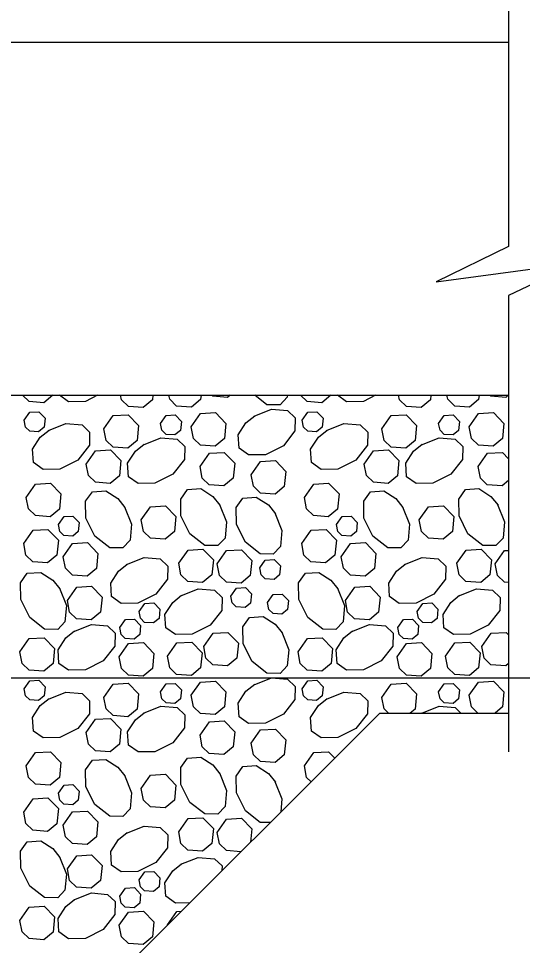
# Model space of a CAD drawing. Extents: x 636530 to 644067, y 294168 to 299122.
# Drawn here: x 643936.2 to 643972.4, y 296384.8 to 296451.5 of the extents above; entities that cross this region are included whole.
import ezdxf

# ---------------------------------------------------------------- set-up
doc = ezdxf.new("R2010")
doc.units = 0
doc.layers.add('1', color=7, linetype='Continuous')

msp = doc.modelspace()

# ---------------------------------------------------------------- linework, layer by layer
at = {"layer": '1'}
for p, q in [((643971.413, 296453.318), (643971.413, 296435.108)), ((643822.458, 296449.818), (643971.413, 296449.818)), ((643971.413, 296431.589), (643971.413, 296398.779)), ((643916.437, 296424.416), (643971.413, 296424.416)), ((643899.435, 296404.098), (643991.434, 296404.098)), ((643911.359, 296350.758), (643962.157, 296401.556)), ((643962.157, 296401.556), (643971.413, 296401.556))]:
    msp.add_line(p, q, dxfattribs=at)
for points in [[(643971.413, 296435.108), (643966.227, 296432.57), (643976.376, 296433.95), (643971.413, 296431.589)], [(643938.659, 296424.416), (643938.019, 296423.883), (643936.959, 296423.959), (643936.488, 296424.416)], [(643941.872, 296424.416), (643940.998, 296423.979), (643939.784, 296423.957), (643939.139, 296424.416)], [(643945.849, 296424.416), (643945.816, 296424.079), (643945.153, 296423.528), (643944.093, 296423.605), (643943.594, 296424.088), (643943.531, 296424.416)], [(643949.314, 296424.416), (643949.284, 296424.119), (643948.621, 296423.567), (643947.561, 296423.644), (643947.063, 296424.128), (643947.007, 296424.416)], [(643951.405, 296424.416), (643951.228, 296424.269), (643950.169, 296424.346), (643950.097, 296424.416)], [(643955.528, 296424.416), (643955.515, 296424.272), (643954.993, 296423.723), (643954.056, 296423.74), (643953.192, 296424.416)], [(643958.648, 296424.416), (643958.007, 296423.883), (643956.947, 296423.959), (643956.477, 296424.416)], [(643961.86, 296424.416), (643960.987, 296423.979), (643959.773, 296423.957), (643959.128, 296424.416)], [(643965.838, 296424.416), (643965.804, 296424.079), (643965.141, 296423.528), (643964.081, 296423.605), (643963.583, 296424.088), (643963.519, 296424.416)], [(643969.302, 296424.416), (643969.273, 296424.119), (643968.61, 296423.567), (643967.55, 296423.644), (643967.051, 296424.128), (643966.995, 296424.416)], [(643971.393, 296424.416), (643971.217, 296424.269), (643970.157, 296424.346), (643970.085, 296424.416)], [(643953.123, 296422.914), (643954.381, 296423.412), (643955.536, 296423.313), (643956.085, 296422.791), (643956.068, 296421.853), (643955.234, 296420.788), (643953.946, 296420.144), (643952.732, 296420.123), (643952.049, 296420.608), (643951.984, 296421.575), (643952.539, 296422.44), (643953.174, 296422.946)], [(643936.604, 296422.618), (643937.008, 296423.192), (643937.652, 296423.228), (643938.099, 296422.764), (643938.035, 296422.114), (643937.637, 296421.783), (643937.001, 296421.829), (643936.702, 296422.119), (643936.605, 296422.618)], [(643942.329, 296422.004), (643943.002, 296422.96), (643944.075, 296423.022), (643944.821, 296422.248), (643944.713, 296421.164), (643944.05, 296420.612), (643942.99, 296420.689), (643942.492, 296421.173), (643942.33, 296422.004)], [(643946.408, 296422.397), (643946.812, 296422.971), (643947.456, 296423.008), (643947.904, 296422.543), (643947.839, 296421.893), (643947.441, 296421.562), (643946.805, 296421.608), (643946.506, 296421.898), (643946.409, 296422.397)], [(643948.612, 296422.149), (643949.284, 296423.106), (643950.357, 296423.167), (643951.103, 296422.393), (643950.995, 296421.309), (643950.332, 296420.758), (643949.273, 296420.834), (643948.774, 296421.318), (643948.612, 296422.149)], [(643956.593, 296422.618), (643956.996, 296423.192), (643957.64, 296423.228), (643958.088, 296422.764), (643958.023, 296422.114), (643957.625, 296421.783), (643956.989, 296421.829), (643956.69, 296422.119), (643956.593, 296422.618)], [(643962.318, 296422.004), (643962.99, 296422.96), (643964.063, 296423.022), (643964.81, 296422.248), (643964.702, 296421.164), (643964.039, 296420.612), (643962.979, 296420.689), (643962.48, 296421.173), (643962.318, 296422.004)], [(643966.397, 296422.397), (643966.8, 296422.971), (643967.444, 296423.008), (643967.892, 296422.543), (643967.827, 296421.893), (643967.43, 296421.562), (643966.793, 296421.608), (643966.494, 296421.898), (643966.397, 296422.397)], [(643968.6, 296422.149), (643969.272, 296423.106), (643970.346, 296423.167), (643971.092, 296422.393), (643970.984, 296421.309), (643970.321, 296420.758), (643969.261, 296420.834), (643968.762, 296421.318), (643968.601, 296422.149)], [(643938.346, 296421.881), (643939.604, 296422.38), (643940.759, 296422.28), (643941.308, 296421.758), (643941.291, 296420.821), (643940.457, 296419.755), (643939.17, 296419.111), (643937.956, 296419.09), (643937.273, 296419.576), (643937.208, 296420.542), (643937.762, 296421.407), (643938.397, 296421.914)], [(643958.335, 296421.881), (643959.592, 296422.38), (643960.748, 296422.28), (643961.297, 296421.758), (643961.279, 296420.821), (643960.446, 296419.755), (643959.158, 296419.111), (643957.944, 296419.09), (643957.261, 296419.576), (643957.196, 296420.542), (643957.751, 296421.407), (643958.386, 296421.914)], [(643945.179, 296420.865), (643946.436, 296421.363), (643947.592, 296421.263), (643948.141, 296420.741), (643948.123, 296419.804), (643947.29, 296418.739), (643946.002, 296418.095), (643944.788, 296418.073), (643944.105, 296418.559), (643944.04, 296419.526), (643944.595, 296420.39), (643945.23, 296420.897)], [(643965.167, 296420.865), (643966.425, 296421.363), (643967.58, 296421.263), (643968.129, 296420.741), (643968.112, 296419.804), (643967.278, 296418.739), (643965.99, 296418.095), (643964.777, 296418.073), (643964.093, 296418.559), (643964.029, 296419.526), (643964.583, 296420.39), (643965.218, 296420.897)], [(643941.064, 296419.474), (643941.737, 296420.43), (643942.81, 296420.492), (643943.556, 296419.718), (643943.448, 296418.634), (643942.785, 296418.082), (643941.725, 296418.159), (643941.227, 296418.643), (643941.065, 296419.474)], [(643949.244, 296419.286), (643949.916, 296420.243), (643950.99, 296420.304), (643951.736, 296419.53), (643951.628, 296418.446), (643950.965, 296417.895), (643949.905, 296417.971), (643949.407, 296418.455), (643949.245, 296419.286)], [(643961.053, 296419.474), (643961.725, 296420.43), (643962.798, 296420.492), (643963.545, 296419.718), (643963.437, 296418.634), (643962.774, 296418.082), (643961.714, 296418.159), (643961.215, 296418.643), (643961.053, 296419.474)], [(643969.233, 296419.286), (643969.905, 296420.243), (643970.978, 296420.304), (643971.413, 296419.853)], [(643952.92, 296418.701), (643953.592, 296419.657), (643954.665, 296419.718), (643955.411, 296418.945), (643955.303, 296417.861), (643954.64, 296417.309), (643953.581, 296417.386), (643953.082, 296417.869), (643952.92, 296418.7)], [(643971.413, 296418.277), (643970.953, 296417.895), (643969.894, 296417.971), (643969.395, 296418.455), (643969.233, 296419.286)], [(643936.753, 296417.074), (643937.426, 296418.031), (643938.499, 296418.092), (643939.245, 296417.318), (643939.137, 296416.234), (643938.474, 296415.683), (643937.414, 296415.759), (643936.916, 296416.243), (643936.754, 296417.074)], [(643956.742, 296417.074), (643957.414, 296418.031), (643958.487, 296418.092), (643959.234, 296417.318), (643959.126, 296416.234), (643958.463, 296415.683), (643957.403, 296415.759), (643956.904, 296416.243), (643956.742, 296417.074)], [(643943.81, 296416.399), (643944.309, 296415.142), (643944.209, 296413.986), (643943.687, 296413.437), (643942.75, 296413.455), (643941.685, 296414.288), (643941.041, 296415.576), (643941.019, 296416.79), (643941.505, 296417.473), (643942.472, 296417.537), (643943.336, 296416.983), (643943.843, 296416.348)], [(643950.643, 296416.562), (643951.142, 296415.304), (643951.042, 296414.149), (643950.52, 296413.6), (643949.582, 296413.617), (643948.517, 296414.451), (643947.873, 296415.739), (643947.852, 296416.952), (643948.337, 296417.636), (643949.304, 296417.7), (643950.169, 296417.146), (643950.675, 296416.511)], [(643963.799, 296416.399), (643964.298, 296415.142), (643964.198, 296413.986), (643963.676, 296413.437), (643962.738, 296413.455), (643961.673, 296414.288), (643961.029, 296415.576), (643961.008, 296416.79), (643961.493, 296417.473), (643962.46, 296417.537), (643963.325, 296416.983), (643963.831, 296416.348)], [(643970.632, 296416.562), (643971.13, 296415.304), (643971.03, 296414.149), (643970.508, 296413.6), (643969.571, 296413.617), (643968.506, 296414.451), (643967.862, 296415.739), (643967.84, 296416.952), (643968.326, 296417.636), (643969.293, 296417.7), (643970.157, 296417.146), (643970.664, 296416.511)], [(643954.629, 296415.952), (643955.127, 296414.694), (643955.028, 296413.539), (643954.506, 296412.99), (643953.568, 296413.007), (643952.503, 296413.841), (643951.859, 296415.129), (643951.838, 296416.342), (643952.323, 296417.026), (643953.29, 296417.09), (643954.155, 296416.536), (643954.661, 296415.901)], [(643945.018, 296415.448), (643945.69, 296416.404), (643946.764, 296416.465), (643947.51, 296415.692), (643947.402, 296414.608), (643946.739, 296414.056), (643945.679, 296414.133), (643945.181, 296414.616), (643945.019, 296415.448)], [(643965.007, 296415.448), (643965.679, 296416.404), (643966.752, 296416.465), (643967.499, 296415.692), (643967.391, 296414.608), (643966.728, 296414.056), (643965.668, 296414.133), (643965.169, 296414.616), (643965.007, 296415.448)], [(643939.063, 296415.115), (643939.467, 296415.689), (643940.111, 296415.726), (643940.558, 296415.261), (643940.494, 296414.611), (643940.096, 296414.28), (643939.46, 296414.326), (643939.161, 296414.616), (643939.064, 296415.115)], [(643959.052, 296415.115), (643959.455, 296415.689), (643960.099, 296415.726), (643960.547, 296415.261), (643960.482, 296414.611), (643960.084, 296414.28), (643959.448, 296414.326), (643959.149, 296414.616), (643959.052, 296415.115)], [(643936.565, 296413.754), (643937.237, 296414.71), (643938.311, 296414.771), (643939.057, 296413.998), (643938.949, 296412.913), (643938.286, 296412.362), (643937.226, 296412.439), (643936.727, 296412.922), (643936.566, 296413.753)], [(643956.554, 296413.754), (643957.226, 296414.71), (643958.299, 296414.771), (643959.045, 296413.998), (643958.937, 296412.913), (643958.274, 296412.362), (643957.214, 296412.439), (643956.716, 296412.922), (643956.554, 296413.753)], [(643939.406, 296412.804), (643940.078, 296413.76), (643941.151, 296413.822), (643941.898, 296413.048), (643941.79, 296411.964), (643941.127, 296411.412), (643940.067, 296411.489), (643939.568, 296411.973), (643939.406, 296412.804)], [(643959.394, 296412.804), (643960.067, 296413.76), (643961.14, 296413.822), (643961.886, 296413.048), (643961.778, 296411.964), (643961.115, 296411.412), (643960.055, 296411.489), (643959.557, 296411.973), (643959.395, 296412.804)], [(643943.959, 296412.243), (643945.216, 296412.741), (643946.372, 296412.641), (643946.921, 296412.119), (643946.903, 296411.182), (643946.07, 296410.117), (643944.782, 296409.473), (643943.568, 296409.451), (643942.885, 296409.937), (643942.82, 296410.904), (643943.375, 296411.768), (643944.009, 296412.275)], [(643947.709, 296412.33), (643948.381, 296413.287), (643949.454, 296413.348), (643950.2, 296412.574), (643950.092, 296411.49), (643949.429, 296410.939), (643948.37, 296411.015), (643947.871, 296411.499), (643947.709, 296412.33)], [(643950.474, 296412.289), (643951.146, 296413.246), (643952.22, 296413.307), (643952.966, 296412.533), (643952.858, 296411.449), (643952.195, 296410.898), (643951.135, 296410.975), (643950.637, 296411.458), (643950.475, 296412.289)], [(643963.947, 296412.243), (643965.205, 296412.741), (643966.36, 296412.641), (643966.909, 296412.119), (643966.892, 296411.182), (643966.058, 296410.117), (643964.77, 296409.473), (643963.557, 296409.451), (643962.873, 296409.937), (643962.809, 296410.904), (643963.363, 296411.768), (643963.998, 296412.275)], [(643967.697, 296412.33), (643968.369, 296413.287), (643969.443, 296413.348), (643970.189, 296412.574), (643970.081, 296411.49), (643969.418, 296410.939), (643968.358, 296411.015), (643967.86, 296411.499), (643967.698, 296412.33)], [(643970.463, 296412.289), (643971.135, 296413.246), (643971.413, 296413.262)], [(643953.533, 296411.994), (643953.936, 296412.568), (643954.581, 296412.605), (643955.028, 296412.14), (643954.963, 296411.49), (643954.566, 296411.159), (643953.93, 296411.205), (643953.63, 296411.495), (643953.533, 296411.994)], [(643971.413, 296410.954), (643971.124, 296410.975), (643970.625, 296411.458), (643970.463, 296412.289)], [(643939.133, 296410.543), (643939.632, 296409.285), (643939.532, 296408.13), (643939.01, 296407.581), (643938.073, 296407.598), (643937.007, 296408.432), (643936.364, 296409.719), (643936.342, 296410.933), (643936.828, 296411.616), (643937.795, 296411.681), (643938.659, 296411.127), (643939.166, 296410.492)], [(643959.122, 296410.543), (643959.621, 296409.285), (643959.521, 296408.13), (643958.999, 296407.581), (643958.061, 296407.598), (643956.996, 296408.432), (643956.352, 296409.719), (643956.331, 296410.933), (643956.816, 296411.616), (643957.783, 296411.681), (643958.648, 296411.127), (643959.154, 296410.492)], [(643939.705, 296409.658), (643940.377, 296410.614), (643941.451, 296410.675), (643942.197, 296409.902), (643942.089, 296408.818), (643941.426, 296408.266), (643940.366, 296408.343), (643939.867, 296408.826), (643939.705, 296409.658)], [(643947.86, 296409.996), (643949.118, 296410.495), (643950.273, 296410.395), (643950.823, 296409.873), (643950.805, 296408.935), (643949.972, 296407.87), (643948.684, 296407.226), (643947.47, 296407.205), (643946.787, 296407.69), (643946.722, 296408.657), (643947.276, 296409.522), (643947.911, 296410.028)], [(643951.452, 296409.976), (643951.856, 296410.55), (643952.5, 296410.587), (643952.947, 296410.123), (643952.883, 296409.472), (643952.485, 296409.141), (643951.849, 296409.188), (643951.55, 296409.478), (643951.453, 296409.976)], [(643954.1, 296409.504), (643954.504, 296410.077), (643955.148, 296410.114), (643955.596, 296409.65), (643955.531, 296409), (643955.133, 296408.669), (643954.497, 296408.715), (643954.198, 296409.005), (643954.101, 296409.503)], [(643959.693, 296409.658), (643960.366, 296410.614), (643961.439, 296410.675), (643962.185, 296409.902), (643962.077, 296408.818), (643961.414, 296408.266), (643960.354, 296408.343), (643959.856, 296408.826), (643959.694, 296409.658)], [(643967.849, 296409.996), (643969.107, 296410.495), (643970.262, 296410.395), (643970.811, 296409.873), (643970.794, 296408.935), (643969.96, 296407.87), (643968.672, 296407.226), (643967.459, 296407.205), (643966.775, 296407.69), (643966.711, 296408.657), (643967.265, 296409.522), (643967.9, 296410.028)], [(643944.864, 296408.873), (643945.267, 296409.447), (643945.911, 296409.484), (643946.359, 296409.02), (643946.294, 296408.369), (643945.896, 296408.038), (643945.26, 296408.084), (643944.961, 296408.374), (643944.864, 296408.873)], [(643964.852, 296408.873), (643965.256, 296409.447), (643965.9, 296409.484), (643966.347, 296409.02), (643966.283, 296408.369), (643965.885, 296408.038), (643965.249, 296408.084), (643964.95, 296408.374), (643964.853, 296408.873)], [(643943.477, 296407.707), (643943.88, 296408.281), (643944.524, 296408.317), (643944.972, 296407.853), (643944.907, 296407.203), (643944.509, 296406.872), (643943.873, 296406.918), (643943.574, 296407.208), (643943.477, 296407.707)], [(643955.116, 296407.37), (643955.615, 296406.113), (643955.515, 296404.957), (643954.993, 296404.408), (643954.056, 296404.426), (643952.99, 296405.259), (643952.347, 296406.547), (643952.325, 296407.761), (643952.811, 296408.444), (643953.778, 296408.509), (643954.642, 296407.955), (643955.149, 296407.32)], [(643963.465, 296407.707), (643963.869, 296408.281), (643964.513, 296408.317), (643964.96, 296407.853), (643964.896, 296407.203), (643964.498, 296406.872), (643963.862, 296406.918), (643963.563, 296407.208), (643963.466, 296407.707)], [(643940.175, 296407.434), (643941.433, 296407.933), (643942.588, 296407.833), (643943.137, 296407.311), (643943.119, 296406.373), (643942.286, 296405.308), (643940.998, 296404.664), (643939.784, 296404.643), (643939.101, 296405.128), (643939.036, 296406.095), (643939.591, 296406.96), (643940.226, 296407.466)], [(643960.163, 296407.434), (643961.421, 296407.933), (643962.576, 296407.833), (643963.125, 296407.311), (643963.108, 296406.373), (643962.274, 296405.308), (643960.987, 296404.664), (643959.773, 296404.643), (643959.09, 296405.128), (643959.025, 296406.095), (643959.579, 296406.96), (643960.214, 296407.466)], [(643936.298, 296405.96), (643936.97, 296406.916), (643938.044, 296406.977), (643938.79, 296406.204), (643938.682, 296405.12), (643938.019, 296404.568), (643936.959, 296404.645), (643936.46, 296405.128), (643936.299, 296405.96)], [(643949.508, 296406.346), (643950.18, 296407.302), (643951.253, 296407.364), (643952, 296406.59), (643951.892, 296405.506), (643951.228, 296404.954), (643950.169, 296405.031), (643949.67, 296405.515), (643949.508, 296406.346)], [(643956.286, 296405.96), (643956.959, 296406.916), (643958.032, 296406.977), (643958.778, 296406.204), (643958.67, 296405.12), (643958.007, 296404.568), (643956.947, 296404.645), (643956.449, 296405.128), (643956.287, 296405.96)], [(643969.496, 296406.346), (643970.168, 296407.302), (643971.242, 296407.364), (643971.413, 296407.186)], [(643943.432, 296405.605), (643944.104, 296406.561), (643945.178, 296406.623), (643945.924, 296405.849), (643945.816, 296404.765), (643945.153, 296404.213), (643944.093, 296404.29), (643943.594, 296404.774), (643943.433, 296405.605)], [(643946.9, 296405.645), (643947.573, 296406.601), (643948.646, 296406.662), (643949.392, 296405.889), (643949.284, 296404.804), (643948.621, 296404.253), (643947.561, 296404.33), (643947.063, 296404.813), (643946.901, 296405.644)], [(643963.42, 296405.605), (643964.093, 296406.561), (643965.166, 296406.623), (643965.912, 296405.849), (643965.804, 296404.765), (643965.141, 296404.213), (643964.081, 296404.29), (643963.583, 296404.774), (643963.421, 296405.605)], [(643966.889, 296405.645), (643967.561, 296406.601), (643968.635, 296406.662), (643969.381, 296405.889), (643969.273, 296404.804), (643968.61, 296404.253), (643967.55, 296404.33), (643967.051, 296404.813), (643966.89, 296405.644)], [(643971.413, 296405.117), (643971.217, 296404.954), (643970.157, 296405.031), (643969.659, 296405.515), (643969.497, 296406.346)], [(643953.123, 296403.599), (643954.381, 296404.098), (643955.536, 296403.998), (643956.085, 296403.476), (643956.068, 296402.539), (643955.234, 296401.473), (643953.946, 296400.829), (643952.732, 296400.808), (643952.049, 296401.294), (643951.984, 296402.26), (643952.539, 296403.125), (643953.174, 296403.632)], [(643936.604, 296403.303), (643937.008, 296403.877), (643937.652, 296403.914), (643938.099, 296403.45), (643938.035, 296402.799), (643937.637, 296402.468), (643937.001, 296402.514), (643936.702, 296402.805), (643936.605, 296403.303)], [(643942.329, 296402.689), (643943.002, 296403.646), (643944.075, 296403.707), (643944.821, 296402.933), (643944.713, 296401.849), (643944.05, 296401.298), (643942.99, 296401.375), (643942.492, 296401.858), (643942.33, 296402.689)], [(643946.408, 296403.083), (643946.812, 296403.656), (643947.456, 296403.693), (643947.904, 296403.229), (643947.839, 296402.579), (643947.441, 296402.248), (643946.805, 296402.294), (643946.506, 296402.584), (643946.409, 296403.082)], [(643948.612, 296402.835), (643949.284, 296403.791), (643950.357, 296403.852), (643951.103, 296403.079), (643950.995, 296401.995), (643950.332, 296401.443), (643949.273, 296401.52), (643948.774, 296402.003), (643948.612, 296402.835)], [(643956.593, 296403.303), (643956.996, 296403.877), (643957.64, 296403.914), (643958.088, 296403.45), (643958.023, 296402.799), (643957.625, 296402.468), (643956.989, 296402.514), (643956.69, 296402.805), (643956.593, 296403.303)], [(643962.318, 296402.689), (643962.99, 296403.646), (643964.063, 296403.707), (643964.81, 296402.933), (643964.702, 296401.849), (643964.349, 296401.556)], [(643966.397, 296403.083), (643966.8, 296403.656), (643967.444, 296403.693), (643967.892, 296403.229), (643967.827, 296402.579), (643967.43, 296402.248), (643966.793, 296402.294), (643966.494, 296402.584), (643966.397, 296403.082)], [(643968.6, 296402.835), (643969.272, 296403.791), (643970.346, 296403.852), (643971.092, 296403.079), (643970.984, 296401.995), (643970.456, 296401.556)], [(643938.346, 296402.567), (643939.604, 296403.065), (643940.759, 296402.966), (643941.308, 296402.444), (643941.291, 296401.506), (643940.457, 296400.441), (643939.17, 296399.797), (643937.956, 296399.776), (643937.273, 296400.261), (643937.208, 296401.228), (643937.762, 296402.093), (643938.397, 296402.599)], [(643958.335, 296402.567), (643959.592, 296403.065), (643960.748, 296402.966), (643961.297, 296402.444), (643961.279, 296401.506), (643960.446, 296400.441), (643959.158, 296399.797), (643957.944, 296399.776), (643957.261, 296400.261), (643957.196, 296401.228), (643957.751, 296402.093), (643958.386, 296402.599)], [(643969.224, 296401.556), (643968.762, 296402.003), (643968.601, 296402.835)], [(643962.792, 296401.556), (643962.48, 296401.858), (643962.318, 296402.689)], [(643945.179, 296401.55), (643946.436, 296402.049), (643947.592, 296401.949), (643948.141, 296401.427), (643948.123, 296400.489), (643947.29, 296399.424), (643946.002, 296398.78), (643944.788, 296398.759), (643944.105, 296399.244), (643944.04, 296400.211), (643944.595, 296401.076), (643945.23, 296401.582)], [(643965.181, 296401.556), (643966.425, 296402.049), (643967.58, 296401.949), (643967.994, 296401.556)], [(643965.185, 296401.556), (643965.218, 296401.582)], [(643941.064, 296400.159), (643941.737, 296401.116), (643942.81, 296401.177), (643943.556, 296400.403), (643943.448, 296399.319), (643942.785, 296398.768), (643941.725, 296398.845), (643941.227, 296399.328), (643941.065, 296400.159)], [(643949.244, 296399.972), (643949.916, 296400.928), (643950.99, 296400.989), (643951.736, 296400.216), (643951.628, 296399.132), (643950.965, 296398.58), (643949.905, 296398.657), (643949.407, 296399.14), (643949.245, 296399.972)], [(643952.92, 296399.386), (643953.592, 296400.342), (643954.665, 296400.404), (643955.411, 296399.63), (643955.303, 296398.546), (643954.64, 296397.994), (643953.581, 296398.071), (643953.082, 296398.555), (643952.92, 296399.386)], [(643936.753, 296397.76), (643937.426, 296398.716), (643938.499, 296398.777), (643939.245, 296398.004), (643939.137, 296396.92), (643938.474, 296396.368), (643937.414, 296396.445), (643936.916, 296396.929), (643936.754, 296397.76)], [(643956.742, 296397.76), (643957.414, 296398.716), (643958.487, 296398.777), (643958.925, 296398.324)], [(643943.81, 296397.085), (643944.309, 296395.827), (643944.209, 296394.672), (643943.687, 296394.122), (643942.75, 296394.14), (643941.685, 296394.973), (643941.041, 296396.261), (643941.019, 296397.475), (643941.505, 296398.158), (643942.472, 296398.223), (643943.336, 296397.669), (643943.843, 296397.034)], [(643950.643, 296397.247), (643951.142, 296395.99), (643951.042, 296394.834), (643950.52, 296394.285), (643949.582, 296394.303), (643948.517, 296395.136), (643947.873, 296396.424), (643947.852, 296397.638), (643948.337, 296398.321), (643949.304, 296398.386), (643950.169, 296397.832), (643950.675, 296397.197)], [(643954.281, 296393.679), (643953.568, 296393.693), (643952.503, 296394.526), (643951.859, 296395.814), (643951.838, 296397.028), (643952.323, 296397.711), (643953.29, 296397.776), (643954.155, 296397.222), (643954.661, 296396.587)], [(643957.222, 296396.62), (643956.904, 296396.929), (643956.742, 296397.76)], [(643945.018, 296396.133), (643945.69, 296397.09), (643946.764, 296397.151), (643947.51, 296396.377), (643947.402, 296395.293), (643946.739, 296394.742), (643945.679, 296394.818), (643945.181, 296395.302), (643945.019, 296396.133)], [(643939.063, 296395.8), (643939.467, 296396.374), (643940.111, 296396.411), (643940.558, 296395.947), (643940.494, 296395.296), (643940.096, 296394.965), (643939.46, 296395.012), (643939.161, 296395.302), (643939.064, 296395.8)], [(643954.629, 296396.637), (643955.127, 296395.38), (643955.047, 296394.445)], [(643936.565, 296394.439), (643937.237, 296395.395), (643938.311, 296395.457), (643939.057, 296394.683), (643938.949, 296393.599), (643938.286, 296393.047), (643937.226, 296393.124), (643936.727, 296393.608), (643936.566, 296394.439)], [(643939.406, 296393.49), (643940.078, 296394.446), (643941.151, 296394.507), (643941.898, 296393.734), (643941.79, 296392.649), (643941.127, 296392.098), (643940.067, 296392.175), (643939.568, 296392.658), (643939.406, 296393.489)], [(643943.959, 296392.928), (643945.216, 296393.427), (643946.372, 296393.327), (643946.921, 296392.805), (643946.903, 296391.867), (643946.07, 296390.802), (643944.782, 296390.158), (643943.568, 296390.137), (643942.885, 296390.622), (643942.82, 296391.589), (643943.375, 296392.454), (643944.009, 296392.96)], [(643947.709, 296393.016), (643948.381, 296393.972), (643949.454, 296394.033), (643950.2, 296393.26), (643950.092, 296392.176), (643949.429, 296391.624), (643948.37, 296391.701), (643947.871, 296392.184), (643947.709, 296393.015)], [(643950.474, 296392.975), (643951.146, 296393.931), (643952.22, 296393.993), (643952.966, 296393.219), (643952.872, 296392.27)], [(643952.185, 296391.584), (643951.135, 296391.66), (643950.637, 296392.144), (643950.475, 296392.975)], [(643939.133, 296391.228), (643939.632, 296389.971), (643939.532, 296388.815), (643939.01, 296388.266), (643938.073, 296388.284), (643937.007, 296389.117), (643936.364, 296390.405), (643936.342, 296391.619), (643936.828, 296392.302), (643937.795, 296392.367), (643938.659, 296391.812), (643939.166, 296391.177)], [(643939.705, 296390.343), (643940.377, 296391.3), (643941.451, 296391.361), (643942.197, 296390.587), (643942.089, 296389.503), (643941.426, 296388.952), (643940.366, 296389.028), (643939.867, 296389.512), (643939.705, 296390.343)], [(643947.86, 296390.682), (643949.118, 296391.18), (643950.273, 296391.08), (643950.823, 296390.558), (643950.816, 296390.215)], [(643944.864, 296389.559), (643945.267, 296390.133), (643945.911, 296390.169), (643946.359, 296389.705), (643946.294, 296389.055), (643945.896, 296388.724), (643945.26, 296388.77), (643944.961, 296389.06), (643944.864, 296389.559)], [(643948.51, 296387.909), (643947.47, 296387.89), (643946.787, 296388.376), (643946.722, 296389.343), (643947.276, 296390.207), (643947.911, 296390.714)], [(643943.477, 296388.392), (643943.88, 296388.966), (643944.524, 296389.003), (643944.972, 296388.539), (643944.907, 296387.888), (643944.509, 296387.557), (643943.873, 296387.603), (643943.574, 296387.893), (643943.477, 296388.392)], [(643940.175, 296388.12), (643941.433, 296388.618), (643942.588, 296388.518), (643943.137, 296387.996), (643943.119, 296387.059), (643942.286, 296385.994), (643940.998, 296385.35), (643939.784, 296385.328), (643939.101, 296385.814), (643939.036, 296386.781), (643939.591, 296387.645), (643940.226, 296388.152)], [(643936.298, 296386.645), (643936.97, 296387.602), (643938.044, 296387.663), (643938.79, 296386.889), (643938.682, 296385.805), (643938.019, 296385.254), (643936.959, 296385.33), (643936.46, 296385.814), (643936.299, 296386.645)], [(643943.432, 296386.291), (643944.104, 296387.247), (643945.178, 296387.308), (643945.924, 296386.535), (643945.816, 296385.45), (643945.153, 296384.899), (643944.093, 296384.976), (643943.594, 296385.459), (643943.433, 296386.29)], [(643946.9, 296386.33), (643947.573, 296387.286), (643947.907, 296387.305)], [(643946.906, 296386.305), (643946.901, 296386.33)]]:
    msp.add_lwpolyline(points, dxfattribs=at)

doc.saveas('drawing.dxf')
